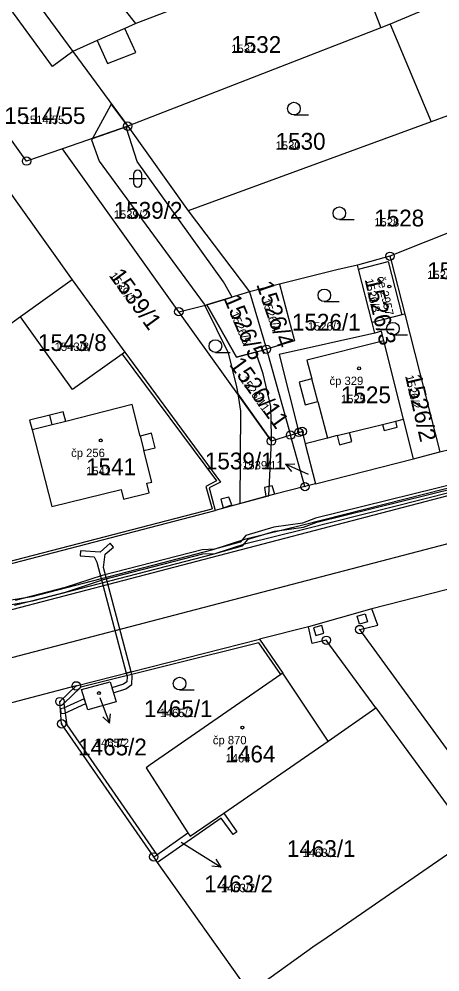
# Model space of a CAD drawing. Extents: x -763628 to -761565, y -976033 to -973833.
# Drawn here: x -762958.1 to -762908, y -975593.9 to -975480.4 of the extents above; entities that cross this region are included whole.
import ezdxf

# ---------------------------------------------------------------- set-up
doc = ezdxf.new("R2010")
doc.units = 0
for name, color, linetype in [('KN_cisla parcel 1000', 7, 'Continuous'), ('KN_cisla parcel 500', 7, 'Continuous'), ('KN_cisla parcel znacky', 7, 'Continuous'), ('KN_cisla popisna 500', 7, 'Continuous'), ('KN_hranice parcel', 7, 'Continuous'), ('KN_hranice uzemi', 7, 'Continuous'), ('KN_vecna bremena', 7, 'Continuous'), ('KN_vnitrni kresba parcel', 7, 'Continuous'), ('KN_znacky bodu BP', 7, 'Continuous'), ('KN_znacky budov', 7, 'Continuous'), ('KN_znacky kultur', 7, 'Continuous')]:
    doc.layers.add(name, color=color, linetype=linetype)

msp = doc.modelspace()

# ---------------------------------------------------------------- linework, layer by layer
at = {"layer": 'KN_cisla parcel znacky'}
for p, q in [((-762926.38, -975533.43), (-762925.26, -975533.38)), ((-762923.64, -975534.65), (-762926.38, -975533.43)), ((-762926.38, -975533.43), (-762925.67, -975534.29)), ((-762948.48, -975561.2), (-762948.38, -975561.45)), ((-762948.38, -975561.45), (-762947.31, -975564.25)), ((-762947.31, -975564.25), (-762947.2, -975563.14)), ((-762947.31, -975564.25), (-762948.13, -975563.5)), ((-762938.8, -975578.42), (-762936.57, -975579.83)), ((-762936.57, -975579.83), (-762934.03, -975581.42)), ((-762934.03, -975581.42), (-762934.61, -975580.47)), ((-762934.03, -975581.42), (-762935.14, -975581.31))]:
    msp.add_line(p, q, dxfattribs=at)
at = {"layer": 'KN_hranice parcel'}
for p, q in [((-762944.18, -975480.92), (-762952.59, -975470.4)), ((-762918.99, -975471.05), (-762915.03, -975481.45)), ((-762930.66, -975475.73), (-762944.18, -975480.92)), ((-762898.97, -975474.7), (-762913.91, -975481.01)), ((-762913.91, -975481.01), (-762915.03, -975481.45)), ((-762913.91, -975481.01), (-762909.01, -975492.62)), ((-762915.03, -975481.45), (-762945.16, -975493.15)), ((-762951.69, -975484.26), (-762945.16, -975493.15)), ((-762909.01, -975492.62), (-762937.96, -975503.22)), ((-762907.09, -975491.91), (-762909.01, -975492.62)), ((-762945.16, -975493.15), (-762952.93, -975495.84)), ((-762945.16, -975493.15), (-762937.96, -975503.22)), ((-762939.07, -975515.25), (-762952.93, -975495.84)), ((-762937.96, -975503.22), (-762930.67, -975512.88)), ((-762900.04, -975503.05), (-762913.93, -975508.65)), ((-762913.93, -975508.65), (-762917.79, -975509.71)), ((-762927.1, -975511.99), (-762930.67, -975512.88)), ((-762930.67, -975512.88), (-762935.72, -975514.44)), ((-762930.67, -975512.88), (-762928.64, -975519.73)), ((-762939.07, -975515.25), (-762935.72, -975514.44)), ((-762915.74, -975517.81), (-762916.06, -975516.52)), ((-762912.17, -975515.53), (-762907.99, -975531.96)), ((-762928.64, -975519.73), (-762925.77, -975529.95)), ((-762925.77, -975529.95), (-762924.77, -975529.63)), ((-762924.05, -975536.09), (-762925.77, -975529.95)), ((-762907.99, -975531.96), (-762902.88, -975530.64)), ((-762911.15, -975532.77), (-762907.99, -975531.96)), ((-762922.79, -975535.77), (-762911.15, -975532.77)), ((-762922.79, -975535.77), (-762924.05, -975536.09)), ((-762962.99, -975546.29), (-762934.73, -975538.93)), ((-762901.86, -975547), (-762916.08, -975550.64)), ((-762916.08, -975550.64), (-762923.64, -975552.77)), ((-762923.64, -975552.77), (-762929.47, -975554.26)), ((-762951.28, -975559.82), (-762929.47, -975554.26)), ((-762915.62, -975562.45), (-762904.27, -975577.97))]:
    msp.add_line(p, q, dxfattribs=at)
for points in [[(-762952.59, -975470.4), (-762958.55, -975474.89), (-762951.69, -975484.26)], [(-762951.69, -975484.26), (-762954.11, -975486.03), (-762961.48, -975475.97), (-762963.9, -975476.87), (-762969.25, -975480.51)], [(-762952.93, -975495.84), (-762957.19, -975497.31), (-762968.1, -975482.11), (-762969.25, -975480.51)], [(-762944.18, -975480.92), (-762945.5, -975481.51), (-762948.78, -975482.96), (-762951.69, -975484.26)], [(-762972.36, -975482.63), (-762971.1, -975484.38), (-762957.68, -975503.15), (-762951.75, -975511.44)], [(-762913.93, -975508.65), (-762913.78, -975509.21), (-762912.17, -975515.53)], [(-762917.79, -975509.71), (-762920.26, -975510.25), (-762927.1, -975511.99)], [(-762916.06, -975516.52), (-762917.67, -975510.2), (-762917.79, -975509.71)], [(-762951.75, -975511.44), (-762952.06, -975511.66), (-762957.93, -975515.87)], [(-762951.75, -975511.44), (-762948.49, -975516), (-762945.49, -975520.07)], [(-762927.1, -975511.99), (-762925.29, -975518.74), (-762928.64, -975519.73)], [(-762925.77, -975529.95), (-762928.05, -975530.66), (-762939.07, -975515.25)], [(-762935.72, -975514.44), (-762932.2, -975520.68), (-762928.64, -975519.73)], [(-762957.93, -975515.87), (-762959.8, -975517.21), (-762977.53, -975529.5), (-762977.75, -975529.66)], [(-762945.49, -975520.07), (-762945.83, -975520.31), (-762951.71, -975524.53), (-762954.56, -975520.57), (-762957.93, -975515.87)], [(-762912.17, -975515.53), (-762912.51, -975515.61), (-762916.06, -975516.52)], [(-762911.15, -975532.77), (-762912.31, -975528.06), (-762914.68, -975518.71), (-762914.96, -975517.59), (-762915.74, -975517.81)], [(-762915.74, -975517.81), (-762927.12, -975520.37), (-762924.77, -975529.63)], [(-762945.49, -975520.07), (-762934.11, -975535.55), (-762935.45, -975536.22), (-762934.73, -975538.93)], [(-762945.93, -975536.44), (-762945.65, -975537.59), (-762942.59, -975536.84), (-762942.87, -975535.69), (-762942.29, -975535.55), (-762943.24, -975531.79), (-762941.88, -975531.45), (-762942.32, -975529.73), (-762943.67, -975530.07), (-762944.62, -975526.32), (-762952.54, -975528.32), (-762952.83, -975527.16), (-762954.44, -975527.57), (-762956.84, -975528.17), (-762956.53, -975529.32), (-762954.19, -975538.46), (-762945.93, -975536.44)], [(-762924.77, -975529.63), (-762924.39, -975529.51), (-762924.01, -975530.99), (-762922.79, -975535.77)], [(-762924.05, -975536.09), (-762927.66, -975537), (-762928.71, -975537.26), (-762934.73, -975538.93)], [(-762777.26, -975743.54), (-762778.83, -975742.17), (-762779.94, -975743.26), (-762853.85, -975640.55), (-762917.53, -975553.11), (-762915.39, -975552.59), (-762916.08, -975550.64)], [(-762915.62, -975562.45), (-762921.51, -975554.39), (-762923.2, -975554.77), (-762923.64, -975552.77)], [(-762929.47, -975554.26), (-762926.69, -975558.29), (-762926.94, -975558.46), (-762942.48, -975569.24), (-762942.96, -975569.57), (-762937.98, -975577.32)], [(-762950.66, -975560.27), (-762947.25, -975559.32), (-762946.54, -975561.74), (-762949.92, -975562.68), (-762950.66, -975560.27)], [(-762933.71, -975574.98), (-762921.31, -975566.39), (-762915.62, -975562.45)], [(-762933.71, -975574.98), (-762932.17, -975577.21), (-762932.61, -975577.52), (-762934.01, -975575.57), (-762941.61, -975580.84)], [(-762937.98, -975577.32), (-762937.72, -975577.73), (-762933.71, -975574.98)], [(-762942.06, -975580.2), (-762941.69, -975579.94), (-762937.98, -975577.32)], [(-762904.27, -975577.97), (-762921.91, -975590.15), (-762922.84, -975590.74), (-762930.63, -975596.33)]]:
    msp.add_lwpolyline(points, dxfattribs=at)
at = {"layer": 'KN_hranice uzemi'}
for p, q in [((-762941.61, -975580.84), (-762942.06, -975580.2)), ((-762930.63, -975596.33), (-762941.61, -975580.84))]:
    msp.add_line(p, q, dxfattribs=at)
for points in [[(-762951.28, -975559.82), (-762959.59, -975562.01), (-762967.37, -975564.06), (-762978.08, -975566.72)], [(-762942.06, -975580.2), (-762953.02, -975564.34), (-762953.23, -975561.69), (-762951.28, -975559.82)]]:
    msp.add_lwpolyline(points, dxfattribs=at)
at = {"layer": 'KN_vecna bremena'}
for points in [[(-762949.36, -975494.61), (-762945.16, -975493.15), (-762947.12, -975490.48), (-762947.21, -975490.68)], [(-762948.55, -975497.32), (-762936.06, -975514.34), (-762935.98, -975514.5), (-762935.72, -975514.44), (-762932.72, -975513.52), (-762933.75, -975511.69), (-762944.04, -975497.38), (-762945.31, -975493.39), (-762945.16, -975493.15), (-762949.36, -975494.61), (-762949.47, -975494.8)], [(-762932.2, -975524.19), (-762932.06, -975525.05), (-762928.05, -975530.66), (-762928.03, -975530.06), (-762928.12, -975526.53), (-762929.01, -975522.64), (-762929.9, -975520.07), (-762932.2, -975520.68), (-762935.72, -975514.44), (-762935.98, -975514.5), (-762933.2, -975520.15)], [(-762931.73, -975527.11), (-762931.79, -975538.11), (-762928.71, -975537.26), (-762928.35, -975537.17), (-762928.05, -975530.66), (-762932.06, -975525.05)], [(-762945.35, -975558.31), (-762944.76, -975558.16), (-762948.04, -975545.71), (-762947.83, -975544.14), (-762946.85, -975543.29), (-762947.24, -975542.84), (-762948.45, -975543.89), (-762950.77, -975543.75), (-762950.81, -975544.35), (-762949.15, -975544.45), (-762948.85, -975545.08)], [(-762945.38, -975560.16), (-762944.65, -975559.65), (-762944.64, -975558.63), (-762944.76, -975558.16), (-762945.35, -975558.31), (-762945.24, -975558.71), (-762945.25, -975559.33), (-762945.66, -975559.62), (-762947.03, -975560.06), (-762946.86, -975560.64)], [(-762953.16, -975562.54), (-762953.12, -975563.13), (-762952.65, -975563.07), (-762950.15, -975561.94), (-762950.32, -975561.37), (-762952.81, -975562.49)]]:
    msp.add_lwpolyline(points, close=True, dxfattribs=at)
for points in [[(-763063.62, -975574.18), (-763037.22, -975567.04), (-762983.72, -975553.17), (-762981.62, -975552.49), (-762965.45, -975548.2), (-762961.87, -975549.8), (-762959.01, -975550.12), (-762956.49, -975549.69), (-762934.88, -975544.08), (-762931.1, -975542.86), (-762924.18, -975541.15), (-762885.42, -975531.33), (-762873.8, -975527.82), (-762872.15, -975526.32), (-762871.29, -975523.95), (-762864.77, -975522.18), (-762858.91, -975519.19), (-762811.86, -975492.34)], [(-762958.62, -975550.21), (-762952.46, -975548.6), (-762948.05, -975547.16), (-762936.23, -975544.11), (-762934.76, -975544.04), (-762931.47, -975543.13), (-762930.82, -975542.34), (-762927.66, -975541.39), (-762924.24, -975540.91), (-762922.65, -975540.33), (-762902.55, -975535.37), (-762898.65, -975534.57), (-762891.58, -975532.19), (-762876.17, -975528.79), (-762871.86, -975526.85), (-762864, -975525.12), (-762859.4, -975523.83), (-762823.34, -975503.36)], [(-762871.67, -975523.53), (-762872.57, -975526.04), (-762874.06, -975527.38), (-762885.56, -975530.85), (-762924.3, -975540.67), (-762931.24, -975542.38), (-762935.02, -975543.6)], [(-762864.12, -975524.64), (-762872.02, -975526.37), (-762876.33, -975528.31), (-762891.72, -975531.71), (-762898.79, -975534.09), (-762902.67, -975534.89), (-762922.79, -975539.85), (-762924.36, -975540.43), (-762927.76, -975540.91), (-762931.1, -975541.9), (-762931.75, -975542.69), (-762934.84, -975543.54), (-762936.31, -975543.61), (-762948.19, -975546.68), (-762952.6, -975548.12), (-762958.54, -975549.67)], [(-762935.02, -975543.6), (-762956.59, -975549.21), (-762959.03, -975549.62), (-762961.73, -975549.32), (-762965.41, -975547.68), (-762981.76, -975552.01), (-762983.86, -975552.69), (-763037.34, -975566.56), (-763063.74, -975573.7)]]:
    msp.add_lwpolyline(points, dxfattribs=at)
at = {"layer": 'KN_vnitrni kresba parcel'}
for p, q in [((-762944.18, -975484.36), (-762945.5, -975481.51)), ((-762948.78, -975482.96), (-762947.55, -975485.7)), ((-762947.55, -975485.7), (-762944.18, -975484.36)), ((-762917.67, -975510.2), (-762914.13, -975509.29)), ((-762914.13, -975509.29), (-762912.51, -975515.61)), ((-762914.68, -975518.71), (-762923.84, -975521.03)), ((-762945.83, -975520.31), (-762934.59, -975535.4)), ((-762923.84, -975521.03), (-762923.25, -975523.23)), ((-762923.25, -975523.23), (-762924.76, -975523.63)), ((-762922.54, -975525.94), (-762923.25, -975523.23)), ((-762924.76, -975523.63), (-762924.04, -975526.34)), ((-762924.04, -975526.34), (-762922.54, -975525.94)), ((-762922.54, -975525.94), (-762921.37, -975530.33)), ((-762954.15, -975528.72), (-762954.44, -975527.57)), ((-762874.2, -975528.6), (-762961.94, -975551.52)), ((-762954.15, -975528.72), (-762956.53, -975529.32)), ((-762952.54, -975528.32), (-762954.15, -975528.72)), ((-762918.74, -975529.64), (-762914.82, -975528.68)), ((-762914.82, -975528.68), (-762913.24, -975528.29)), ((-762914.82, -975528.68), (-762914.64, -975529.41)), ((-762914.64, -975529.41), (-762913.06, -975529.02)), ((-762913.24, -975528.29), (-762912.31, -975528.06)), ((-762913.06, -975529.02), (-762913.24, -975528.29)), ((-762943.67, -975530.07), (-762943.24, -975531.79)), ((-762920.22, -975530.01), (-762921.37, -975530.33)), ((-762920.22, -975530.01), (-762918.74, -975529.64)), ((-762920.22, -975530.01), (-762919.95, -975531.1)), ((-762918.47, -975530.73), (-762918.74, -975529.64)), ((-762921.37, -975530.33), (-762924.01, -975530.99)), ((-762919.95, -975531.1), (-762918.47, -975530.73)), ((-762872.34, -975533.85), (-762955.49, -975555.56)), ((-762934.59, -975535.4), (-762935.85, -975536.09)), ((-762935.85, -975536.09), (-762935.1, -975538.72)), ((-762927.94, -975536.01), (-762928.89, -975536.21)), ((-762928.89, -975536.21), (-762928.71, -975537.26)), ((-762927.66, -975537), (-762927.94, -975536.01)), ((-762933.11, -975537.34), (-762934.07, -975537.59)), ((-762934.07, -975537.59), (-762933.78, -975538.6)), ((-762932.77, -975538.25), (-762933.11, -975537.34)), ((-762962.78, -975545.92), (-762935.1, -975538.72)), ((-762933.78, -975538.6), (-762932.77, -975538.25)), ((-762917.85, -975551.51), (-762916.89, -975551.23)), ((-762917.56, -975552.49), (-762917.85, -975551.51)), ((-762916.89, -975551.23), (-762916.6, -975552.21)), ((-762922.06, -975552.62), (-762923.03, -975552.89)), ((-762923.03, -975552.89), (-762922.74, -975553.82)), ((-762921.8, -975553.56), (-762922.06, -975552.62)), ((-762916.6, -975552.21), (-762917.56, -975552.49)), ((-762922.74, -975553.82), (-762921.8, -975553.56)), ((-762929.55, -975554.68), (-762950.72, -975559.99)), ((-762926.94, -975558.46), (-762929.55, -975554.68)), ((-762955.49, -975555.56), (-763102.47, -975593.83)), ((-762921.31, -975566.39), (-762926.69, -975558.29)), ((-762950.72, -975559.99), (-762952.76, -975561.91)), ((-762952.76, -975561.91), (-762952.39, -975564.45)), ((-762952.39, -975564.45), (-762941.69, -975579.94))]:
    msp.add_line(p, q, dxfattribs=at)
at = {"layer": 'KN_znacky bodu BP'}
for centre, radius in [((-762945.16, -975493.15), 0.5), ((-762945.16, -975493.15), 0.0303), ((-762957.19, -975497.31), 0.5), ((-762957.19, -975497.31), 0.0303), ((-762913.93, -975508.65), 0.5), ((-762913.93, -975508.65), 0.0303), ((-762939.07, -975515.25), 0.5), ((-762939.07, -975515.25), 0.0303), ((-762928.64, -975519.73), 0.5), ((-762928.64, -975519.73), 0.0303), ((-762924.39, -975529.51), 0.5), ((-762928.05, -975530.66), 0.5), ((-762925.77, -975529.95), 0.5), ((-762925.77, -975529.95), 0.0303), ((-762924.77, -975529.63), 0.5), ((-762924.77, -975529.63), 0.0303), ((-762924.39, -975529.51), 0.0303), ((-762928.05, -975530.66), 0.0303), ((-762924.05, -975536.09), 0.5), ((-762924.05, -975536.09), 0.0303), ((-762917.53, -975553.11), 0.5), ((-762921.51, -975554.39), 0.5), ((-762917.53, -975553.11), 0.0303), ((-762921.51, -975554.39), 0.0303), ((-762951.28, -975559.82), 0.5), ((-762951.28, -975559.82), 0.0303), ((-762953.23, -975561.69), 0.5), ((-762953.23, -975561.69), 0.0303), ((-762953.02, -975564.34), 0.5), ((-762953.02, -975564.34), 0.0303), ((-762942.06, -975580.2), 0.5), ((-762942.06, -975580.2), 0.0303)]:
    msp.add_circle(centre, radius, dxfattribs=at)
at = {"layer": 'KN_znacky budov'}
for centre in [(-762914.01, -975512.25), (-762917.61, -975522), (-762948.37, -975530.58), (-762948.58, -975560.68), (-762931.5, -975564.79)]:
    msp.add_circle(centre, 0.175, dxfattribs=at)
at = {"layer": 'KN_znacky kultur'}
for p, q in [((-762925.37, -975491.81), (-762923.62, -975491.81)), ((-762944.97, -975499.4), (-762942.97, -975499.4)), ((-762944.47, -975498.9), (-762944.47, -975499.9)), ((-762943.47, -975499.9), (-762943.47, -975498.9)), ((-762919.96, -975504.28), (-762918.21, -975504.28)), ((-762921.75, -975514.05), (-762920, -975514.05)), ((-762913.58, -975518.02), (-762911.83, -975518.02)), ((-762934.71, -975520.1), (-762932.96, -975520.1)), ((-762938.98, -975560.3), (-762937.23, -975560.3))]:
    msp.add_line(p, q, dxfattribs=at)
for centre in [(-762925.37, -975491.06), (-762919.96, -975503.53), (-762921.75, -975513.3), (-762913.58, -975517.27), (-762934.71, -975519.35), (-762938.98, -975559.55)]:
    msp.add_circle(centre, 0.75, dxfattribs=at)
for centre, start, end in [((-762943.97, -975498.9), 0, 180), ((-762943.97, -975499.9), 180, 359.9879)]:
    msp.add_arc(centre, 0.5, start, end, dxfattribs=at)

# ---------------------------------------------------------------- texts
at = {"layer": 'KN_cisla parcel 1000'}
for s, p in [('1532', (-762932.83, -975484.43)), ('1514/55', (-762959.85, -975492.89)), ('1530', (-762927.55, -975495.96)), ('1539/2', (-762946.82, -975504.18)), ('1528', (-762915.81, -975505.1)), ('1524', (-762909.5, -975511.36)), ('1526/1', (-762925.61, -975517.5)), ('1543/8', (-762955.84, -975519.93)), ('1525', (-762919.77, -975526.15)), ('1539/11', (-762935.97, -975534.03)), ('1541', (-762950.12, -975534.73)), ('1465/1', (-762943.23, -975563.54)), ('1465/2', (-762951.06, -975568.1)), ('1464', (-762933.52, -975568.94)), ('1463/1', (-762926.21, -975580.2)), ('1463/2', (-762936.05, -975584.4))]:
    msp.add_text(s, height=2, dxfattribs=at).set_placement(p)
for s, rotation, p in [('1539/1', 306, (-762947.42, -975510.99)), ('1526/4', 289, (-762929.87, -975511.99)), ('1526/3', 283, (-762916.95, -975511.44)), ('1526/5', 293, (-762933.76, -975513.68)), ('1526/11', 306, (-762933.14, -975521.56)), ('1526/2', 283, (-762912.14, -975522.92))]:
    msp.add_text(s, height=2, rotation=rotation, dxfattribs=at).set_placement(p)
at = {"layer": 'KN_cisla parcel 500'}
for s, p in [('1532', (-762932.83, -975484.43)), ('1514/55', (-762957.54, -975492.89)), ('1530', (-762927.55, -975495.96)), ('1539/2', (-762946.82, -975504.18)), ('1528', (-762915.81, -975505.1)), ('1524', (-762909.5, -975511.36)), ('1526/1', (-762923.72, -975517.5)), ('1543/8', (-762953.85, -975519.93)), ('1525', (-762919.77, -975526.15)), ('1539/11', (-762931.53, -975534.03)), ('1541', (-762950.12, -975534.73)), ('1465/1', (-762941.35, -975563.54)), ('1465/2', (-762949.08, -975567.1)), ('1464', (-762933.52, -975568.94)), ('1463/1', (-762924.33, -975580.2)), ('1463/2', (-762934.07, -975584.4))]:
    msp.add_text(s, height=1, dxfattribs=at).set_placement(p)
for s, rotation, p in [('1539/1', 306, (-762947.42, -975510.99)), ('1526/3', 283, (-762916.95, -975511.44)), ('1526/4', 289, (-762929.22, -975513.88)), ('1526/5', 293, (-762932.98, -975515.51)), ('1526/11', 306, (-762931.84, -975523.36)), ('1526/2', 283, (-762912.14, -975522.92))]:
    msp.add_text(s, height=1, rotation=rotation, dxfattribs=at).set_placement(p)
at = {"layer": 'KN_cisla popisna 500'}
msp.add_text('če 2957', height=1, rotation=283, dxfattribs=at).set_placement((-762915.51, -975511.16))
for s, p in [('čp 329', (-762921.13, -975523.99)), ('čp 256', (-762951.89, -975532.57)), ('čp 870', (-762935.02, -975566.78))]:
    msp.add_text(s, height=1, dxfattribs=at).set_placement(p)

doc.saveas('drawing.dxf')
